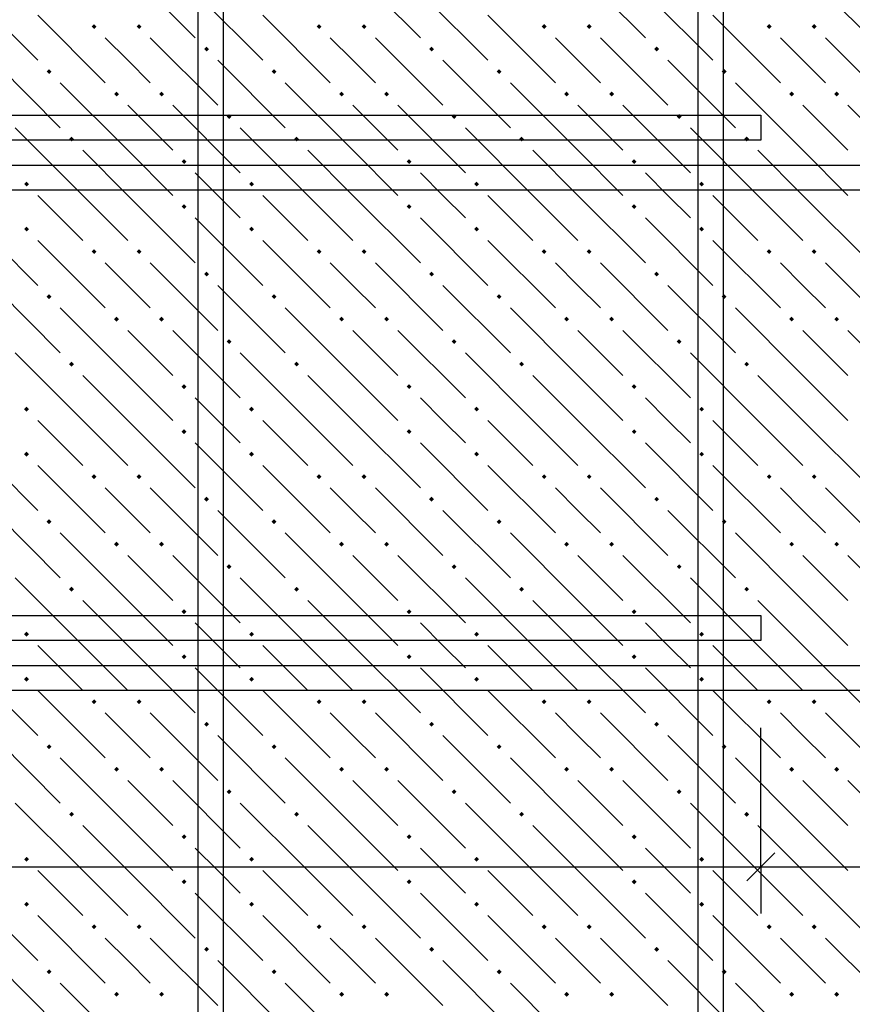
# Model space of a CAD drawing. Header units: millimetres. Extents: x 40580 to 1930067, y -240640 to 81020.
# Tile 399 of 656: x 1107809 to 1110029, y -189405 to -186780. Entities that reach past the tile are written whole.
import ezdxf

# ---------------------------------------------------------------- set-up
doc = ezdxf.new("R2010")
doc.units = ezdxf.units.MM
for name, color, linetype, lineweight in [('Standard', 7, 'Continuous', 25), ('ЖБ Перекрытие верхний уровень', 7, 'Continuous', 35), ('Фоновоя арматура Х1', 52, 'Continuous', 25)]:
    doc.layers.add(name, color=color, linetype=linetype, lineweight=lineweight)

msp = doc.modelspace()

# ---------------------------------------------------------------- hatches: boundary and pattern name
at = {"layer": 'ЖБ Перекрытие верхний уровень', "linetype": 'Continuous', "lineweight": -3, "transparency": 33554687}
for points in [[(1108000.9, -186798.3), (1108007.4, -186791.8), (1108013.9, -186798.3), (1108007.4, -186804.8)], [(1108120.9, -186798.3), (1108127.4, -186791.8), (1108133.9, -186798.3), (1108127.4, -186804.8)], [(1108600.9, -186798.3), (1108607.4, -186791.8), (1108613.9, -186798.3), (1108607.4, -186804.8)], [(1108720.9, -186798.3), (1108727.4, -186791.8), (1108733.9, -186798.3), (1108727.4, -186804.8)], [(1109200.9, -186798.3), (1109207.4, -186791.8), (1109213.9, -186798.3), (1109207.4, -186804.8)], [(1109320.9, -186798.3), (1109327.4, -186791.8), (1109333.9, -186798.3), (1109327.4, -186804.8)], [(1109800.9, -186798.3), (1109807.4, -186791.8), (1109813.9, -186798.3), (1109807.4, -186804.8)], [(1109920.9, -186798.3), (1109927.4, -186791.8), (1109933.9, -186798.3), (1109927.4, -186804.8)], [(1108300.9, -186858.3), (1108307.4, -186851.8), (1108313.9, -186858.3), (1108307.4, -186864.8)], [(1108900.9, -186858.3), (1108907.4, -186851.8), (1108913.9, -186858.3), (1108907.4, -186864.8)], [(1109500.9, -186858.3), (1109507.4, -186851.8), (1109513.9, -186858.3), (1109507.4, -186864.8)], [(1107880.9, -186918.3), (1107887.4, -186911.8), (1107893.9, -186918.3), (1107887.4, -186924.8)], [(1108480.9, -186918.3), (1108487.4, -186911.8), (1108493.9, -186918.3), (1108487.4, -186924.8)], [(1109080.9, -186918.3), (1109087.4, -186911.8), (1109093.9, -186918.3), (1109087.4, -186924.8)], [(1109680.9, -186918.3), (1109687.4, -186911.8), (1109693.9, -186918.3), (1109687.4, -186924.8)], [(1108060.9, -186978.3), (1108067.4, -186971.8), (1108073.9, -186978.3), (1108067.4, -186984.8)], [(1108180.9, -186978.3), (1108187.4, -186971.8), (1108193.9, -186978.3), (1108187.4, -186984.8)], [(1108660.9, -186978.3), (1108667.4, -186971.8), (1108673.9, -186978.3), (1108667.4, -186984.8)], [(1108780.9, -186978.3), (1108787.4, -186971.8), (1108793.9, -186978.3), (1108787.4, -186984.8)], [(1109260.9, -186978.3), (1109267.4, -186971.8), (1109273.9, -186978.3), (1109267.4, -186984.8)], [(1109380.9, -186978.3), (1109387.4, -186971.8), (1109393.9, -186978.3), (1109387.4, -186984.8)], [(1109860.9, -186978.3), (1109867.4, -186971.8), (1109873.9, -186978.3), (1109867.4, -186984.8)], [(1109980.9, -186978.3), (1109987.4, -186971.8), (1109993.9, -186978.3), (1109987.4, -186984.8)], [(1108360.9, -187038.3), (1108367.4, -187031.8), (1108373.9, -187038.3), (1108367.4, -187044.8)], [(1108960.9, -187038.3), (1108967.4, -187031.8), (1108973.9, -187038.3), (1108967.4, -187044.8)], [(1109560.9, -187038.3), (1109567.4, -187031.8), (1109573.9, -187038.3), (1109567.4, -187044.8)], [(1107940.9, -187098.3), (1107947.4, -187091.8), (1107953.9, -187098.3), (1107947.4, -187104.8)], [(1108540.9, -187098.3), (1108547.4, -187091.8), (1108553.9, -187098.3), (1108547.4, -187104.8)], [(1109140.9, -187098.3), (1109147.4, -187091.8), (1109153.9, -187098.3), (1109147.4, -187104.8)], [(1109740.9, -187098.3), (1109747.4, -187091.8), (1109753.9, -187098.3), (1109747.4, -187104.8)], [(1108240.9, -187158.3), (1108247.4, -187151.8), (1108253.9, -187158.3), (1108247.4, -187164.8)], [(1108840.9, -187158.3), (1108847.4, -187151.8), (1108853.9, -187158.3), (1108847.4, -187164.8)], [(1109440.9, -187158.3), (1109447.4, -187151.8), (1109453.9, -187158.3), (1109447.4, -187164.8)], [(1107820.9, -187218.3), (1107827.4, -187211.8), (1107833.9, -187218.3), (1107827.4, -187224.8)], [(1108420.9, -187218.3), (1108427.4, -187211.8), (1108433.9, -187218.3), (1108427.4, -187224.8)], [(1109020.9, -187218.3), (1109027.4, -187211.8), (1109033.9, -187218.3), (1109027.4, -187224.8)], [(1109620.9, -187218.3), (1109627.4, -187211.8), (1109633.9, -187218.3), (1109627.4, -187224.8)], [(1108240.9, -187278.3), (1108247.4, -187271.8), (1108253.9, -187278.3), (1108247.4, -187284.8)], [(1108840.9, -187278.3), (1108847.4, -187271.8), (1108853.9, -187278.3), (1108847.4, -187284.8)], [(1109440.9, -187278.3), (1109447.4, -187271.8), (1109453.9, -187278.3), (1109447.4, -187284.8)], [(1107820.9, -187338.3), (1107827.4, -187331.8), (1107833.9, -187338.3), (1107827.4, -187344.8)], [(1108420.9, -187338.3), (1108427.4, -187331.8), (1108433.9, -187338.3), (1108427.4, -187344.8)], [(1109020.9, -187338.3), (1109027.4, -187331.8), (1109033.9, -187338.3), (1109027.4, -187344.8)], [(1109620.9, -187338.3), (1109627.4, -187331.8), (1109633.9, -187338.3), (1109627.4, -187344.8)], [(1108000.9, -187398.3), (1108007.4, -187391.8), (1108013.9, -187398.3), (1108007.4, -187404.8)], [(1108120.9, -187398.3), (1108127.4, -187391.8), (1108133.9, -187398.3), (1108127.4, -187404.8)], [(1108600.9, -187398.3), (1108607.4, -187391.8), (1108613.9, -187398.3), (1108607.4, -187404.8)], [(1108720.9, -187398.3), (1108727.4, -187391.8), (1108733.9, -187398.3), (1108727.4, -187404.8)], [(1109200.9, -187398.3), (1109207.4, -187391.8), (1109213.9, -187398.3), (1109207.4, -187404.8)], [(1109320.9, -187398.3), (1109327.4, -187391.8), (1109333.9, -187398.3), (1109327.4, -187404.8)], [(1109800.9, -187398.3), (1109807.4, -187391.8), (1109813.9, -187398.3), (1109807.4, -187404.8)], [(1109920.9, -187398.3), (1109927.4, -187391.8), (1109933.9, -187398.3), (1109927.4, -187404.8)], [(1108300.9, -187458.3), (1108307.4, -187451.8), (1108313.9, -187458.3), (1108307.4, -187464.8)], [(1108900.9, -187458.3), (1108907.4, -187451.8), (1108913.9, -187458.3), (1108907.4, -187464.8)], [(1109500.9, -187458.3), (1109507.4, -187451.8), (1109513.9, -187458.3), (1109507.4, -187464.8)], [(1107880.9, -187518.3), (1107887.4, -187511.8), (1107893.9, -187518.3), (1107887.4, -187524.8)], [(1108480.9, -187518.3), (1108487.4, -187511.8), (1108493.9, -187518.3), (1108487.4, -187524.8)], [(1109080.9, -187518.3), (1109087.4, -187511.8), (1109093.9, -187518.3), (1109087.4, -187524.8)], [(1109680.9, -187518.3), (1109687.4, -187511.8), (1109693.9, -187518.3), (1109687.4, -187524.8)], [(1108060.9, -187578.3), (1108067.4, -187571.8), (1108073.9, -187578.3), (1108067.4, -187584.8)], [(1108180.9, -187578.3), (1108187.4, -187571.8), (1108193.9, -187578.3), (1108187.4, -187584.8)], [(1108660.9, -187578.3), (1108667.4, -187571.8), (1108673.9, -187578.3), (1108667.4, -187584.8)], [(1108780.9, -187578.3), (1108787.4, -187571.8), (1108793.9, -187578.3), (1108787.4, -187584.8)], [(1109260.9, -187578.3), (1109267.4, -187571.8), (1109273.9, -187578.3), (1109267.4, -187584.8)], [(1109380.9, -187578.3), (1109387.4, -187571.8), (1109393.9, -187578.3), (1109387.4, -187584.8)], [(1109860.9, -187578.3), (1109867.4, -187571.8), (1109873.9, -187578.3), (1109867.4, -187584.8)], [(1109980.9, -187578.3), (1109987.4, -187571.8), (1109993.9, -187578.3), (1109987.4, -187584.8)], [(1108360.9, -187638.3), (1108367.4, -187631.8), (1108373.9, -187638.3), (1108367.4, -187644.8)], [(1108960.9, -187638.3), (1108967.4, -187631.8), (1108973.9, -187638.3), (1108967.4, -187644.8)], [(1109560.9, -187638.3), (1109567.4, -187631.8), (1109573.9, -187638.3), (1109567.4, -187644.8)], [(1107940.9, -187698.3), (1107947.4, -187691.8), (1107953.9, -187698.3), (1107947.4, -187704.8)], [(1108540.9, -187698.3), (1108547.4, -187691.8), (1108553.9, -187698.3), (1108547.4, -187704.8)], [(1109140.9, -187698.3), (1109147.4, -187691.8), (1109153.9, -187698.3), (1109147.4, -187704.8)], [(1109740.9, -187698.3), (1109747.4, -187691.8), (1109753.9, -187698.3), (1109747.4, -187704.8)], [(1108240.9, -187758.3), (1108247.4, -187751.8), (1108253.9, -187758.3), (1108247.4, -187764.8)], [(1108840.9, -187758.3), (1108847.4, -187751.8), (1108853.9, -187758.3), (1108847.4, -187764.8)], [(1109440.9, -187758.3), (1109447.4, -187751.8), (1109453.9, -187758.3), (1109447.4, -187764.8)], [(1107820.9, -187818.3), (1107827.4, -187811.8), (1107833.9, -187818.3), (1107827.4, -187824.8)], [(1108420.9, -187818.3), (1108427.4, -187811.8), (1108433.9, -187818.3), (1108427.4, -187824.8)], [(1109020.9, -187818.3), (1109027.4, -187811.8), (1109033.9, -187818.3), (1109027.4, -187824.8)], [(1109620.9, -187818.3), (1109627.4, -187811.8), (1109633.9, -187818.3), (1109627.4, -187824.8)], [(1108240.9, -187878.3), (1108247.4, -187871.8), (1108253.9, -187878.3), (1108247.4, -187884.8)], [(1108840.9, -187878.3), (1108847.4, -187871.8), (1108853.9, -187878.3), (1108847.4, -187884.8)], [(1109440.9, -187878.3), (1109447.4, -187871.8), (1109453.9, -187878.3), (1109447.4, -187884.8)], [(1107820.9, -187938.3), (1107827.4, -187931.8), (1107833.9, -187938.3), (1107827.4, -187944.8)], [(1108420.9, -187938.3), (1108427.4, -187931.8), (1108433.9, -187938.3), (1108427.4, -187944.8)], [(1109020.9, -187938.3), (1109027.4, -187931.8), (1109033.9, -187938.3), (1109027.4, -187944.8)], [(1109620.9, -187938.3), (1109627.4, -187931.8), (1109633.9, -187938.3), (1109627.4, -187944.8)], [(1108000.9, -187998.3), (1108007.4, -187991.8), (1108013.9, -187998.3), (1108007.4, -188004.8)], [(1108120.9, -187998.3), (1108127.4, -187991.8), (1108133.9, -187998.3), (1108127.4, -188004.8)], [(1108600.9, -187998.3), (1108607.4, -187991.8), (1108613.9, -187998.3), (1108607.4, -188004.8)], [(1108720.9, -187998.3), (1108727.4, -187991.8), (1108733.9, -187998.3), (1108727.4, -188004.8)], [(1109200.9, -187998.3), (1109207.4, -187991.8), (1109213.9, -187998.3), (1109207.4, -188004.8)], [(1109320.9, -187998.3), (1109327.4, -187991.8), (1109333.9, -187998.3), (1109327.4, -188004.8)], [(1109800.9, -187998.3), (1109807.4, -187991.8), (1109813.9, -187998.3), (1109807.4, -188004.8)], [(1109920.9, -187998.3), (1109927.4, -187991.8), (1109933.9, -187998.3), (1109927.4, -188004.8)], [(1108300.9, -188058.3), (1108307.4, -188051.8), (1108313.9, -188058.3), (1108307.4, -188064.8)], [(1108900.9, -188058.3), (1108907.4, -188051.8), (1108913.9, -188058.3), (1108907.4, -188064.8)], [(1109500.9, -188058.3), (1109507.4, -188051.8), (1109513.9, -188058.3), (1109507.4, -188064.8)], [(1107880.9, -188118.3), (1107887.4, -188111.8), (1107893.9, -188118.3), (1107887.4, -188124.8)], [(1108480.9, -188118.3), (1108487.4, -188111.8), (1108493.9, -188118.3), (1108487.4, -188124.8)], [(1109080.9, -188118.3), (1109087.4, -188111.8), (1109093.9, -188118.3), (1109087.4, -188124.8)], [(1109680.9, -188118.3), (1109687.4, -188111.8), (1109693.9, -188118.3), (1109687.4, -188124.8)], [(1108060.9, -188178.3), (1108067.4, -188171.8), (1108073.9, -188178.3), (1108067.4, -188184.8)], [(1108180.9, -188178.3), (1108187.4, -188171.8), (1108193.9, -188178.3), (1108187.4, -188184.8)], [(1108660.9, -188178.3), (1108667.4, -188171.8), (1108673.9, -188178.3), (1108667.4, -188184.8)], [(1108780.9, -188178.3), (1108787.4, -188171.8), (1108793.9, -188178.3), (1108787.4, -188184.8)], [(1109260.9, -188178.3), (1109267.4, -188171.8), (1109273.9, -188178.3), (1109267.4, -188184.8)], [(1109380.9, -188178.3), (1109387.4, -188171.8), (1109393.9, -188178.3), (1109387.4, -188184.8)], [(1109860.9, -188178.3), (1109867.4, -188171.8), (1109873.9, -188178.3), (1109867.4, -188184.8)], [(1109980.9, -188178.3), (1109987.4, -188171.8), (1109993.9, -188178.3), (1109987.4, -188184.8)], [(1108360.9, -188238.3), (1108367.4, -188231.8), (1108373.9, -188238.3), (1108367.4, -188244.8)], [(1108960.9, -188238.3), (1108967.4, -188231.8), (1108973.9, -188238.3), (1108967.4, -188244.8)], [(1109560.9, -188238.3), (1109567.4, -188231.8), (1109573.9, -188238.3), (1109567.4, -188244.8)], [(1107940.9, -188298.3), (1107947.4, -188291.8), (1107953.9, -188298.3), (1107947.4, -188304.8)], [(1108540.9, -188298.3), (1108547.4, -188291.8), (1108553.9, -188298.3), (1108547.4, -188304.8)], [(1109140.9, -188298.3), (1109147.4, -188291.8), (1109153.9, -188298.3), (1109147.4, -188304.8)], [(1109740.9, -188298.3), (1109747.4, -188291.8), (1109753.9, -188298.3), (1109747.4, -188304.8)], [(1108240.9, -188358.3), (1108247.4, -188351.8), (1108253.9, -188358.3), (1108247.4, -188364.8)], [(1108840.9, -188358.3), (1108847.4, -188351.8), (1108853.9, -188358.3), (1108847.4, -188364.8)], [(1109440.9, -188358.3), (1109447.4, -188351.8), (1109453.9, -188358.3), (1109447.4, -188364.8)], [(1107820.9, -188418.3), (1107827.4, -188411.8), (1107833.9, -188418.3), (1107827.4, -188424.8)], [(1108420.9, -188418.3), (1108427.4, -188411.8), (1108433.9, -188418.3), (1108427.4, -188424.8)], [(1109020.9, -188418.3), (1109027.4, -188411.8), (1109033.9, -188418.3), (1109027.4, -188424.8)], [(1109620.9, -188418.3), (1109627.4, -188411.8), (1109633.9, -188418.3), (1109627.4, -188424.8)], [(1108240.9, -188478.3), (1108247.4, -188471.8), (1108253.9, -188478.3), (1108247.4, -188484.8)], [(1108840.9, -188478.3), (1108847.4, -188471.8), (1108853.9, -188478.3), (1108847.4, -188484.8)], [(1109440.9, -188478.3), (1109447.4, -188471.8), (1109453.9, -188478.3), (1109447.4, -188484.8)], [(1107820.9, -188538.3), (1107827.4, -188531.8), (1107833.9, -188538.3), (1107827.4, -188544.8)], [(1108420.9, -188538.3), (1108427.4, -188531.8), (1108433.9, -188538.3), (1108427.4, -188544.8)], [(1109020.9, -188538.3), (1109027.4, -188531.8), (1109033.9, -188538.3), (1109027.4, -188544.8)], [(1109620.9, -188538.3), (1109627.4, -188531.8), (1109633.9, -188538.3), (1109627.4, -188544.8)], [(1108000.9, -188598.3), (1108007.4, -188591.8), (1108013.9, -188598.3), (1108007.4, -188604.8)], [(1108120.9, -188598.3), (1108127.4, -188591.8), (1108133.9, -188598.3), (1108127.4, -188604.8)], [(1108600.9, -188598.3), (1108607.4, -188591.8), (1108613.9, -188598.3), (1108607.4, -188604.8)], [(1108720.9, -188598.3), (1108727.4, -188591.8), (1108733.9, -188598.3), (1108727.4, -188604.8)], [(1109200.9, -188598.3), (1109207.4, -188591.8), (1109213.9, -188598.3), (1109207.4, -188604.8)], [(1109320.9, -188598.3), (1109327.4, -188591.8), (1109333.9, -188598.3), (1109327.4, -188604.8)], [(1109800.9, -188598.3), (1109807.4, -188591.8), (1109813.9, -188598.3), (1109807.4, -188604.8)], [(1109920.9, -188598.3), (1109927.4, -188591.8), (1109933.9, -188598.3), (1109927.4, -188604.8)], [(1108300.9, -188658.3), (1108307.4, -188651.8), (1108313.9, -188658.3), (1108307.4, -188664.8)], [(1108900.9, -188658.3), (1108907.4, -188651.8), (1108913.9, -188658.3), (1108907.4, -188664.8)], [(1109500.9, -188658.3), (1109507.4, -188651.8), (1109513.9, -188658.3), (1109507.4, -188664.8)], [(1107880.9, -188718.3), (1107887.4, -188711.8), (1107893.9, -188718.3), (1107887.4, -188724.8)], [(1108480.9, -188718.3), (1108487.4, -188711.8), (1108493.9, -188718.3), (1108487.4, -188724.8)], [(1109080.9, -188718.3), (1109087.4, -188711.8), (1109093.9, -188718.3), (1109087.4, -188724.8)], [(1109680.9, -188718.3), (1109687.4, -188711.8), (1109693.9, -188718.3), (1109687.4, -188724.8)], [(1108060.9, -188778.3), (1108067.4, -188771.8), (1108073.9, -188778.3), (1108067.4, -188784.8)], [(1108180.9, -188778.3), (1108187.4, -188771.8), (1108193.9, -188778.3), (1108187.4, -188784.8)], [(1108660.9, -188778.3), (1108667.4, -188771.8), (1108673.9, -188778.3), (1108667.4, -188784.8)], [(1108780.9, -188778.3), (1108787.4, -188771.8), (1108793.9, -188778.3), (1108787.4, -188784.8)], [(1109260.9, -188778.3), (1109267.4, -188771.8), (1109273.9, -188778.3), (1109267.4, -188784.8)], [(1109380.9, -188778.3), (1109387.4, -188771.8), (1109393.9, -188778.3), (1109387.4, -188784.8)], [(1109860.9, -188778.3), (1109867.4, -188771.8), (1109873.9, -188778.3), (1109867.4, -188784.8)], [(1109980.9, -188778.3), (1109987.4, -188771.8), (1109993.9, -188778.3), (1109987.4, -188784.8)], [(1108360.9, -188838.3), (1108367.4, -188831.8), (1108373.9, -188838.3), (1108367.4, -188844.8)], [(1108960.9, -188838.3), (1108967.4, -188831.8), (1108973.9, -188838.3), (1108967.4, -188844.8)], [(1109560.9, -188838.3), (1109567.4, -188831.8), (1109573.9, -188838.3), (1109567.4, -188844.8)], [(1107940.9, -188898.3), (1107947.4, -188891.8), (1107953.9, -188898.3), (1107947.4, -188904.8)], [(1108540.9, -188898.3), (1108547.4, -188891.8), (1108553.9, -188898.3), (1108547.4, -188904.8)], [(1109140.9, -188898.3), (1109147.4, -188891.8), (1109153.9, -188898.3), (1109147.4, -188904.8)], [(1109740.9, -188898.3), (1109747.4, -188891.8), (1109753.9, -188898.3), (1109747.4, -188904.8)], [(1108240.9, -188958.3), (1108247.4, -188951.8), (1108253.9, -188958.3), (1108247.4, -188964.8)], [(1108840.9, -188958.3), (1108847.4, -188951.8), (1108853.9, -188958.3), (1108847.4, -188964.8)], [(1109440.9, -188958.3), (1109447.4, -188951.8), (1109453.9, -188958.3), (1109447.4, -188964.8)], [(1107820.9, -189018.3), (1107827.4, -189011.8), (1107833.9, -189018.3), (1107827.4, -189024.8)], [(1108420.9, -189018.3), (1108427.4, -189011.8), (1108433.9, -189018.3), (1108427.4, -189024.8)], [(1109020.9, -189018.3), (1109027.4, -189011.8), (1109033.9, -189018.3), (1109027.4, -189024.8)], [(1109620.9, -189018.3), (1109627.4, -189011.8), (1109633.9, -189018.3), (1109627.4, -189024.8)], [(1108240.9, -189078.3), (1108247.4, -189071.8), (1108253.9, -189078.3), (1108247.4, -189084.8)], [(1108840.9, -189078.3), (1108847.4, -189071.8), (1108853.9, -189078.3), (1108847.4, -189084.8)], [(1109440.9, -189078.3), (1109447.4, -189071.8), (1109453.9, -189078.3), (1109447.4, -189084.8)], [(1107820.9, -189138.3), (1107827.4, -189131.8), (1107833.9, -189138.3), (1107827.4, -189144.8)], [(1108420.9, -189138.3), (1108427.4, -189131.8), (1108433.9, -189138.3), (1108427.4, -189144.8)], [(1109020.9, -189138.3), (1109027.4, -189131.8), (1109033.9, -189138.3), (1109027.4, -189144.8)], [(1109620.9, -189138.3), (1109627.4, -189131.8), (1109633.9, -189138.3), (1109627.4, -189144.8)], [(1108000.9, -189198.3), (1108007.4, -189191.8), (1108013.9, -189198.3), (1108007.4, -189204.8)], [(1108120.9, -189198.3), (1108127.4, -189191.8), (1108133.9, -189198.3), (1108127.4, -189204.8)], [(1108600.9, -189198.3), (1108607.4, -189191.8), (1108613.9, -189198.3), (1108607.4, -189204.8)], [(1108720.9, -189198.3), (1108727.4, -189191.8), (1108733.9, -189198.3), (1108727.4, -189204.8)], [(1109200.9, -189198.3), (1109207.4, -189191.8), (1109213.9, -189198.3), (1109207.4, -189204.8)], [(1109320.9, -189198.3), (1109327.4, -189191.8), (1109333.9, -189198.3), (1109327.4, -189204.8)], [(1109800.9, -189198.3), (1109807.4, -189191.8), (1109813.9, -189198.3), (1109807.4, -189204.8)], [(1109920.9, -189198.3), (1109927.4, -189191.8), (1109933.9, -189198.3), (1109927.4, -189204.8)], [(1108300.9, -189258.3), (1108307.4, -189251.8), (1108313.9, -189258.3), (1108307.4, -189264.8)], [(1108900.9, -189258.3), (1108907.4, -189251.8), (1108913.9, -189258.3), (1108907.4, -189264.8)], [(1109500.9, -189258.3), (1109507.4, -189251.8), (1109513.9, -189258.3), (1109507.4, -189264.8)], [(1107880.9, -189318.3), (1107887.4, -189311.8), (1107893.9, -189318.3), (1107887.4, -189324.8)], [(1108480.9, -189318.3), (1108487.4, -189311.8), (1108493.9, -189318.3), (1108487.4, -189324.8)], [(1109080.9, -189318.3), (1109087.4, -189311.8), (1109093.9, -189318.3), (1109087.4, -189324.8)], [(1109680.9, -189318.3), (1109687.4, -189311.8), (1109693.9, -189318.3), (1109687.4, -189324.8)], [(1108060.9, -189378.3), (1108067.4, -189371.8), (1108073.9, -189378.3), (1108067.4, -189384.8)], [(1108180.9, -189378.3), (1108187.4, -189371.8), (1108193.9, -189378.3), (1108187.4, -189384.8)], [(1108660.9, -189378.3), (1108667.4, -189371.8), (1108673.9, -189378.3), (1108667.4, -189384.8)], [(1108780.9, -189378.3), (1108787.4, -189371.8), (1108793.9, -189378.3), (1108787.4, -189384.8)], [(1109260.9, -189378.3), (1109267.4, -189371.8), (1109273.9, -189378.3), (1109267.4, -189384.8)], [(1109380.9, -189378.3), (1109387.4, -189371.8), (1109393.9, -189378.3), (1109387.4, -189384.8)], [(1109860.9, -189378.3), (1109867.4, -189371.8), (1109873.9, -189378.3), (1109867.4, -189384.8)], [(1109980.9, -189378.3), (1109987.4, -189371.8), (1109993.9, -189378.3), (1109987.4, -189384.8)]]:
    msp.add_hatch(color=7, dxfattribs=at).paths.add_polyline_path(points, flags=16)

# ---------------------------------------------------------------- linework, layer by layer
at = {"color": 38, "linetype": 'Continuous', "lineweight": 25, "true_color": 0x5f1e0f, "transparency": 33554687}
for points in [[(1102518.4, -187034.9), (1109785.1, -187034.9), (1109785.1, -187101.6), (1102518.4, -187101.6), (1102518.4, -187034.9)], [(1111451.8, -187234.9), (1104185.1, -187234.9), (1104185.1, -187168.2), (1111451.8, -187168.2), (1111451.8, -187234.9)], [(1102518.4, -188368.2), (1109785.1, -188368.2), (1109785.1, -188434.9), (1102518.4, -188434.9), (1102518.4, -188368.2)], [(1111451.8, -188568.2), (1104185.1, -188568.2), (1104185.1, -188501.6), (1111451.8, -188501.6), (1111451.8, -188568.2)]]:
    msp.add_lwpolyline(points, dxfattribs=at)
at = {"layer": 'Standard', "color": 251, "linetype": 'Continuous', "lineweight": -3, "true_color": 0x656565, "transparency": 33554687}
for q in [(1109785.1, -188913.2), (1109785.1, -189163.2)]:
    msp.add_line((1109785.1, -189038.2), q, dxfattribs=at)
at = {"layer": 'Standard', "color": 7, "linetype": 'Continuous', "lineweight": 25, "transparency": 33554687}
msp.add_line((1109747.6, -189075.7), (1109822.6, -189000.7), dxfattribs=at)
at = {"layer": 'Standard', "color": 7, "linetype": 'Continuous', "lineweight": -3, "transparency": 33554687}
for p, q in [((1104185.1, -189038.2), (1109785.1, -189038.2)), ((1109785.1, -189038.2), (1111585.1, -189038.2))]:
    msp.add_line(p, q, dxfattribs=at)
at = {"layer": 'Standard', "color": 251, "linetype": 'Continuous', "lineweight": -3, "true_color": 0x656565, "transparency": 33554687}
msp.add_lwpolyline([(1109785.1, -189038.2), (1109785.1, -189021.2), (1109785.1, -189021.2), (1109785.1, -188668.2)], dxfattribs=at)
at = {"layer": 'ЖБ Перекрытие верхний уровень', "color": 9, "linetype": 'Continuous', "lineweight": -3, "true_color": 0xc7c7c7, "transparency": 33554687}
for p, q in [((1108097.4, -186648.3), (1108277.4, -186828.3)), ((1108697.4, -186648.3), (1108877.4, -186828.3)), ((1109297.4, -186648.3), (1109477.4, -186828.3)), ((1109897.4, -186648.3), (1110077.4, -186828.3)), ((1107677.4, -186708.3), (1107857.4, -186888.3)), ((1108277.4, -186708.3), (1108457.4, -186888.3)), ((1108877.4, -186708.3), (1109057.4, -186888.3)), ((1109477.4, -186708.3), (1109657.4, -186888.3)), ((1107857.4, -186768.3), (1108037.4, -186948.3)), ((1108457.4, -186768.3), (1108637.4, -186948.3)), ((1109057.4, -186768.3), (1109237.4, -186948.3)), ((1109657.4, -186768.3), (1109837.4, -186948.3)), ((1108097.4, -186888.3), (1108037.4, -186828.3)), ((1108157.4, -186828.3), (1108337.4, -187008.3)), ((1108697.4, -186888.3), (1108637.4, -186828.3)), ((1108757.4, -186828.3), (1108937.4, -187008.3)), ((1109297.4, -186888.3), (1109237.4, -186828.3)), ((1109357.4, -186828.3), (1109537.4, -187008.3)), ((1109897.4, -186888.3), (1109837.4, -186828.3)), ((1109957.4, -186828.3), (1110137.4, -187008.3)), ((1107737.4, -186888.3), (1107917.4, -187068.3)), ((1108157.4, -186948.3), (1108097.4, -186888.3)), ((1108337.4, -186888.3), (1108517.4, -187068.3)), ((1108757.4, -186948.3), (1108697.4, -186888.3)), ((1108937.4, -186888.3), (1109117.4, -187068.3)), ((1109357.4, -186948.3), (1109297.4, -186888.3)), ((1109537.4, -186888.3), (1109717.4, -187068.3)), ((1109957.4, -186948.3), (1109897.4, -186888.3)), ((1108097.4, -187128.3), (1107917.4, -186948.3)), ((1108697.4, -187128.3), (1108517.4, -186948.3)), ((1109297.4, -187128.3), (1109117.4, -186948.3)), ((1109897.4, -187128.3), (1109717.4, -186948.3)), ((1108097.4, -187008.3), (1108217.4, -187128.3)), ((1108217.4, -187008.3), (1108397.4, -187188.3)), ((1108697.4, -187008.3), (1108817.4, -187128.3)), ((1108817.4, -187008.3), (1108997.4, -187188.3)), ((1109297.4, -187008.3), (1109417.4, -187128.3)), ((1109417.4, -187008.3), (1109597.4, -187188.3)), ((1109897.4, -187008.3), (1110017.4, -187128.3)), ((1110017.4, -187008.3), (1110197.4, -187188.3)), ((1107977.4, -187248.3), (1107797.4, -187068.3)), ((1108577.4, -187248.3), (1108397.4, -187068.3)), ((1109177.4, -187248.3), (1108997.4, -187068.3)), ((1109777.4, -187248.3), (1109597.4, -187068.3)), ((1107977.4, -187128.3), (1108097.4, -187248.3)), ((1108097.4, -187128.3), (1108217.4, -187248.3)), ((1108577.4, -187128.3), (1108697.4, -187248.3)), ((1108697.4, -187128.3), (1108817.4, -187248.3)), ((1109177.4, -187128.3), (1109297.4, -187248.3)), ((1109297.4, -187128.3), (1109417.4, -187248.3)), ((1109777.4, -187128.3), (1109897.4, -187248.3)), ((1109897.4, -187128.3), (1110017.4, -187248.3)), ((1108337.4, -187248.3), (1108277.4, -187188.3)), ((1108937.4, -187248.3), (1108877.4, -187188.3)), ((1109537.4, -187248.3), (1109477.4, -187188.3)), ((1107857.4, -187248.3), (1107977.4, -187368.3)), ((1107977.4, -187248.3), (1108097.4, -187368.3)), ((1108097.4, -187248.3), (1108277.4, -187428.3)), ((1108397.4, -187308.3), (1108337.4, -187248.3)), ((1108457.4, -187248.3), (1108577.4, -187368.3)), ((1108577.4, -187248.3), (1108697.4, -187368.3)), ((1108697.4, -187248.3), (1108877.4, -187428.3)), ((1108997.4, -187308.3), (1108937.4, -187248.3)), ((1109057.4, -187248.3), (1109177.4, -187368.3)), ((1109177.4, -187248.3), (1109297.4, -187368.3)), ((1109297.4, -187248.3), (1109477.4, -187428.3)), ((1109597.4, -187308.3), (1109537.4, -187248.3)), ((1109657.4, -187248.3), (1109777.4, -187368.3)), ((1109777.4, -187248.3), (1109897.4, -187368.3)), ((1109897.4, -187248.3), (1110077.4, -187428.3)), ((1107677.4, -187308.3), (1107857.4, -187488.3)), ((1108277.4, -187308.3), (1108457.4, -187488.3)), ((1108877.4, -187308.3), (1109057.4, -187488.3)), ((1109477.4, -187308.3), (1109657.4, -187488.3)), ((1107857.4, -187368.3), (1108037.4, -187548.3)), ((1108457.4, -187368.3), (1108637.4, -187548.3)), ((1109057.4, -187368.3), (1109237.4, -187548.3)), ((1109657.4, -187368.3), (1109837.4, -187548.3)), ((1108097.4, -187488.3), (1108037.4, -187428.3)), ((1108157.4, -187428.3), (1108337.4, -187608.3)), ((1108697.4, -187488.3), (1108637.4, -187428.3)), ((1108757.4, -187428.3), (1108937.4, -187608.3)), ((1109297.4, -187488.3), (1109237.4, -187428.3)), ((1109357.4, -187428.3), (1109537.4, -187608.3)), ((1109897.4, -187488.3), (1109837.4, -187428.3)), ((1109957.4, -187428.3), (1110137.4, -187608.3)), ((1107737.4, -187488.3), (1107917.4, -187668.3)), ((1108157.4, -187548.3), (1108097.4, -187488.3)), ((1108337.4, -187488.3), (1108517.4, -187668.3)), ((1108757.4, -187548.3), (1108697.4, -187488.3)), ((1108937.4, -187488.3), (1109117.4, -187668.3)), ((1109357.4, -187548.3), (1109297.4, -187488.3)), ((1109537.4, -187488.3), (1109717.4, -187668.3)), ((1109957.4, -187548.3), (1109897.4, -187488.3)), ((1108097.4, -187728.3), (1107917.4, -187548.3)), ((1108697.4, -187728.3), (1108517.4, -187548.3)), ((1109297.4, -187728.3), (1109117.4, -187548.3)), ((1109897.4, -187728.3), (1109717.4, -187548.3)), ((1108097.4, -187608.3), (1108217.4, -187728.3)), ((1108217.4, -187608.3), (1108397.4, -187788.3)), ((1108697.4, -187608.3), (1108817.4, -187728.3)), ((1108817.4, -187608.3), (1108997.4, -187788.3)), ((1109297.4, -187608.3), (1109417.4, -187728.3)), ((1109417.4, -187608.3), (1109597.4, -187788.3)), ((1109897.4, -187608.3), (1110017.4, -187728.3)), ((1110017.4, -187608.3), (1110197.4, -187788.3)), ((1107977.4, -187848.3), (1107797.4, -187668.3)), ((1108577.4, -187848.3), (1108397.4, -187668.3)), ((1109177.4, -187848.3), (1108997.4, -187668.3)), ((1109777.4, -187848.3), (1109597.4, -187668.3)), ((1107977.4, -187728.3), (1108097.4, -187848.3)), ((1108097.4, -187728.3), (1108217.4, -187848.3)), ((1108577.4, -187728.3), (1108697.4, -187848.3)), ((1108697.4, -187728.3), (1108817.4, -187848.3)), ((1109177.4, -187728.3), (1109297.4, -187848.3)), ((1109297.4, -187728.3), (1109417.4, -187848.3)), ((1109777.4, -187728.3), (1109897.4, -187848.3)), ((1109897.4, -187728.3), (1110017.4, -187848.3)), ((1108337.4, -187848.3), (1108277.4, -187788.3)), ((1108937.4, -187848.3), (1108877.4, -187788.3)), ((1109537.4, -187848.3), (1109477.4, -187788.3)), ((1107857.4, -187848.3), (1107977.4, -187968.3)), ((1107977.4, -187848.3), (1108097.4, -187968.3)), ((1108097.4, -187848.3), (1108277.4, -188028.3)), ((1108397.4, -187908.3), (1108337.4, -187848.3)), ((1108457.4, -187848.3), (1108577.4, -187968.3)), ((1108577.4, -187848.3), (1108697.4, -187968.3)), ((1108697.4, -187848.3), (1108877.4, -188028.3)), ((1108997.4, -187908.3), (1108937.4, -187848.3)), ((1109057.4, -187848.3), (1109177.4, -187968.3)), ((1109177.4, -187848.3), (1109297.4, -187968.3)), ((1109297.4, -187848.3), (1109477.4, -188028.3)), ((1109597.4, -187908.3), (1109537.4, -187848.3)), ((1109657.4, -187848.3), (1109777.4, -187968.3)), ((1109777.4, -187848.3), (1109897.4, -187968.3)), ((1109897.4, -187848.3), (1110077.4, -188028.3)), ((1107677.4, -187908.3), (1107857.4, -188088.3)), ((1108277.4, -187908.3), (1108457.4, -188088.3)), ((1108877.4, -187908.3), (1109057.4, -188088.3)), ((1109477.4, -187908.3), (1109657.4, -188088.3)), ((1107857.4, -187968.3), (1108037.4, -188148.3)), ((1108457.4, -187968.3), (1108637.4, -188148.3)), ((1109057.4, -187968.3), (1109237.4, -188148.3)), ((1109657.4, -187968.3), (1109837.4, -188148.3)), ((1108097.4, -188088.3), (1108037.4, -188028.3)), ((1108157.4, -188028.3), (1108337.4, -188208.3)), ((1108697.4, -188088.3), (1108637.4, -188028.3)), ((1108757.4, -188028.3), (1108937.4, -188208.3)), ((1109297.4, -188088.3), (1109237.4, -188028.3)), ((1109357.4, -188028.3), (1109537.4, -188208.3)), ((1109897.4, -188088.3), (1109837.4, -188028.3)), ((1109957.4, -188028.3), (1110137.4, -188208.3)), ((1107737.4, -188088.3), (1107917.4, -188268.3)), ((1108157.4, -188148.3), (1108097.4, -188088.3)), ((1108337.4, -188088.3), (1108517.4, -188268.3)), ((1108757.4, -188148.3), (1108697.4, -188088.3)), ((1108937.4, -188088.3), (1109117.4, -188268.3)), ((1109357.4, -188148.3), (1109297.4, -188088.3)), ((1109537.4, -188088.3), (1109717.4, -188268.3)), ((1109957.4, -188148.3), (1109897.4, -188088.3)), ((1108097.4, -188328.3), (1107917.4, -188148.3)), ((1108697.4, -188328.3), (1108517.4, -188148.3)), ((1109297.4, -188328.3), (1109117.4, -188148.3)), ((1109897.4, -188328.3), (1109717.4, -188148.3)), ((1108097.4, -188208.3), (1108217.4, -188328.3)), ((1108217.4, -188208.3), (1108397.4, -188388.3)), ((1108697.4, -188208.3), (1108817.4, -188328.3)), ((1108817.4, -188208.3), (1108997.4, -188388.3)), ((1109297.4, -188208.3), (1109417.4, -188328.3)), ((1109417.4, -188208.3), (1109597.4, -188388.3)), ((1109897.4, -188208.3), (1110017.4, -188328.3)), ((1110017.4, -188208.3), (1110197.4, -188388.3)), ((1107977.4, -188448.3), (1107797.4, -188268.3)), ((1108577.4, -188448.3), (1108397.4, -188268.3)), ((1109177.4, -188448.3), (1108997.4, -188268.3)), ((1109777.4, -188448.3), (1109597.4, -188268.3)), ((1107977.4, -188328.3), (1108097.4, -188448.3)), ((1108097.4, -188328.3), (1108217.4, -188448.3)), ((1108577.4, -188328.3), (1108697.4, -188448.3)), ((1108697.4, -188328.3), (1108817.4, -188448.3)), ((1109177.4, -188328.3), (1109297.4, -188448.3)), ((1109297.4, -188328.3), (1109417.4, -188448.3)), ((1109777.4, -188328.3), (1109897.4, -188448.3)), ((1109897.4, -188328.3), (1110017.4, -188448.3)), ((1108337.4, -188448.3), (1108277.4, -188388.3)), ((1108937.4, -188448.3), (1108877.4, -188388.3)), ((1109537.4, -188448.3), (1109477.4, -188388.3)), ((1107857.4, -188448.3), (1107977.4, -188568.3)), ((1107977.4, -188448.3), (1108097.4, -188568.3)), ((1108097.4, -188448.3), (1108277.4, -188628.3)), ((1108397.4, -188508.3), (1108337.4, -188448.3)), ((1108457.4, -188448.3), (1108577.4, -188568.3)), ((1108577.4, -188448.3), (1108697.4, -188568.3)), ((1108697.4, -188448.3), (1108877.4, -188628.3)), ((1108997.4, -188508.3), (1108937.4, -188448.3)), ((1109057.4, -188448.3), (1109177.4, -188568.3)), ((1109177.4, -188448.3), (1109297.4, -188568.3)), ((1109297.4, -188448.3), (1109477.4, -188628.3)), ((1109597.4, -188508.3), (1109537.4, -188448.3)), ((1109657.4, -188448.3), (1109777.4, -188568.3)), ((1109777.4, -188448.3), (1109897.4, -188568.3)), ((1109897.4, -188448.3), (1110077.4, -188628.3)), ((1107677.4, -188508.3), (1107857.4, -188688.3)), ((1108277.4, -188508.3), (1108457.4, -188688.3)), ((1108877.4, -188508.3), (1109057.4, -188688.3)), ((1109477.4, -188508.3), (1109657.4, -188688.3)), ((1107857.4, -188568.3), (1108037.4, -188748.3)), ((1108457.4, -188568.3), (1108637.4, -188748.3)), ((1109057.4, -188568.3), (1109237.4, -188748.3)), ((1109657.4, -188568.3), (1109837.4, -188748.3)), ((1108097.4, -188688.3), (1108037.4, -188628.3)), ((1108157.4, -188628.3), (1108337.4, -188808.3)), ((1108697.4, -188688.3), (1108637.4, -188628.3)), ((1108757.4, -188628.3), (1108937.4, -188808.3)), ((1109297.4, -188688.3), (1109237.4, -188628.3)), ((1109357.4, -188628.3), (1109537.4, -188808.3)), ((1109897.4, -188688.3), (1109837.4, -188628.3)), ((1109957.4, -188628.3), (1110137.4, -188808.3)), ((1107737.4, -188688.3), (1107917.4, -188868.3)), ((1108157.4, -188748.3), (1108097.4, -188688.3)), ((1108337.4, -188688.3), (1108517.4, -188868.3)), ((1108757.4, -188748.3), (1108697.4, -188688.3)), ((1108937.4, -188688.3), (1109117.4, -188868.3)), ((1109357.4, -188748.3), (1109297.4, -188688.3)), ((1109537.4, -188688.3), (1109717.4, -188868.3)), ((1109957.4, -188748.3), (1109897.4, -188688.3)), ((1108097.4, -188928.3), (1107917.4, -188748.3)), ((1108697.4, -188928.3), (1108517.4, -188748.3)), ((1109297.4, -188928.3), (1109117.4, -188748.3)), ((1109897.4, -188928.3), (1109717.4, -188748.3)), ((1108097.4, -188808.3), (1108217.4, -188928.3)), ((1108217.4, -188808.3), (1108397.4, -188988.3)), ((1108697.4, -188808.3), (1108817.4, -188928.3)), ((1108817.4, -188808.3), (1108997.4, -188988.3)), ((1109297.4, -188808.3), (1109417.4, -188928.3)), ((1109417.4, -188808.3), (1109597.4, -188988.3)), ((1109897.4, -188808.3), (1110017.4, -188928.3)), ((1110017.4, -188808.3), (1110197.4, -188988.3)), ((1107977.4, -189048.3), (1107797.4, -188868.3)), ((1108577.4, -189048.3), (1108397.4, -188868.3)), ((1109177.4, -189048.3), (1108997.4, -188868.3)), ((1109777.4, -189048.3), (1109597.4, -188868.3)), ((1107977.4, -188928.3), (1108097.4, -189048.3)), ((1108097.4, -188928.3), (1108217.4, -189048.3)), ((1108577.4, -188928.3), (1108697.4, -189048.3)), ((1108697.4, -188928.3), (1108817.4, -189048.3)), ((1109177.4, -188928.3), (1109297.4, -189048.3)), ((1109297.4, -188928.3), (1109417.4, -189048.3)), ((1109777.4, -188928.3), (1109897.4, -189048.3)), ((1109897.4, -188928.3), (1110017.4, -189048.3)), ((1108337.4, -189048.3), (1108277.4, -188988.3)), ((1108937.4, -189048.3), (1108877.4, -188988.3)), ((1109537.4, -189048.3), (1109477.4, -188988.3)), ((1107857.4, -189048.3), (1107977.4, -189168.3)), ((1107977.4, -189048.3), (1108097.4, -189168.3)), ((1108097.4, -189048.3), (1108277.4, -189228.3)), ((1108397.4, -189108.3), (1108337.4, -189048.3)), ((1108457.4, -189048.3), (1108577.4, -189168.3)), ((1108577.4, -189048.3), (1108697.4, -189168.3)), ((1108697.4, -189048.3), (1108877.4, -189228.3)), ((1108997.4, -189108.3), (1108937.4, -189048.3)), ((1109057.4, -189048.3), (1109177.4, -189168.3)), ((1109177.4, -189048.3), (1109297.4, -189168.3)), ((1109297.4, -189048.3), (1109477.4, -189228.3)), ((1109597.4, -189108.3), (1109537.4, -189048.3)), ((1109657.4, -189048.3), (1109777.4, -189168.3)), ((1109777.4, -189048.3), (1109897.4, -189168.3)), ((1109897.4, -189048.3), (1110077.4, -189228.3)), ((1107677.4, -189108.3), (1107857.4, -189288.3)), ((1108277.4, -189108.3), (1108457.4, -189288.3)), ((1108877.4, -189108.3), (1109057.4, -189288.3)), ((1109477.4, -189108.3), (1109657.4, -189288.3)), ((1107857.4, -189168.3), (1108037.4, -189348.3)), ((1108457.4, -189168.3), (1108637.4, -189348.3)), ((1109057.4, -189168.3), (1109237.4, -189348.3)), ((1109657.4, -189168.3), (1109837.4, -189348.3)), ((1108097.4, -189288.3), (1108037.4, -189228.3)), ((1108157.4, -189228.3), (1108337.4, -189408.3)), ((1108697.4, -189288.3), (1108637.4, -189228.3)), ((1108757.4, -189228.3), (1108937.4, -189408.3)), ((1109297.4, -189288.3), (1109237.4, -189228.3)), ((1109357.4, -189228.3), (1109537.4, -189408.3)), ((1109897.4, -189288.3), (1109837.4, -189228.3)), ((1109957.4, -189228.3), (1110137.4, -189408.3)), ((1107737.4, -189288.3), (1107917.4, -189468.3)), ((1108157.4, -189348.3), (1108097.4, -189288.3)), ((1108337.4, -189288.3), (1108517.4, -189468.3)), ((1108757.4, -189348.3), (1108697.4, -189288.3)), ((1108937.4, -189288.3), (1109117.4, -189468.3)), ((1109357.4, -189348.3), (1109297.4, -189288.3)), ((1109537.4, -189288.3), (1109717.4, -189468.3)), ((1109957.4, -189348.3), (1109897.4, -189288.3)), ((1108097.4, -189528.3), (1107917.4, -189348.3)), ((1108697.4, -189528.3), (1108517.4, -189348.3)), ((1109297.4, -189528.3), (1109117.4, -189348.3)), ((1109897.4, -189528.3), (1109717.4, -189348.3))]:
    msp.add_line(p, q, dxfattribs=at)
at = {"layer": 'Фоновоя арматура Х1', "color": 251, "linetype": 'Continuous', "lineweight": -3, "true_color": 0x656565, "transparency": 33554687}
for points in [[(1108351.8, -184034.9), (1108351.8, -192101.6), (1108285.1, -192101.6), (1108285.1, -184034.9), (1108351.8, -184034.9)], [(1108351.8, -184034.9), (1108351.8, -192101.6), (1108285.1, -192101.6), (1108285.1, -184034.9), (1108351.8, -184034.9)], [(1109685.1, -184034.9), (1109685.1, -192101.6), (1109618.4, -192101.6), (1109618.4, -184034.9), (1109685.1, -184034.9)], [(1109685.1, -184034.9), (1109685.1, -192101.6), (1109618.4, -192101.6), (1109618.4, -184034.9), (1109685.1, -184034.9)]]:
    msp.add_lwpolyline(points, dxfattribs=at)

doc.saveas('drawing.dxf')
